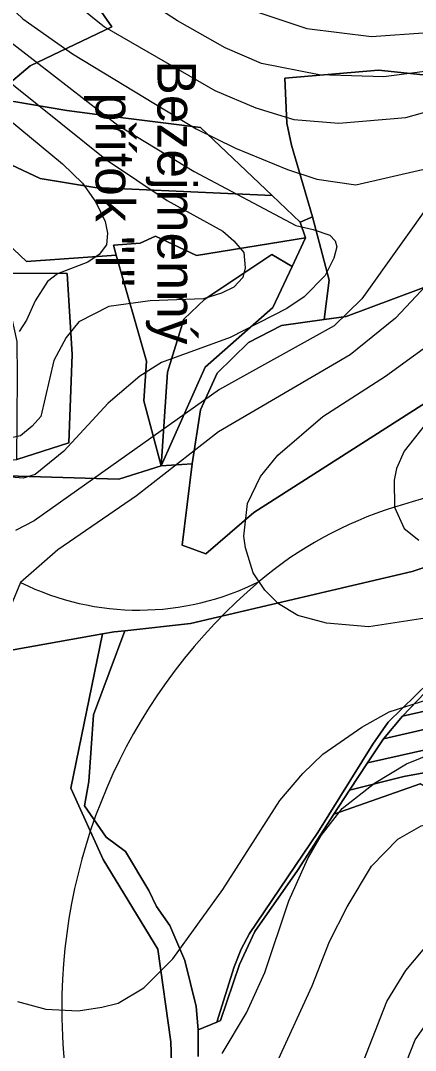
# Model space of a CAD drawing. Extents: x -510989 to -501240, y -1184665 to -1176089.
# Drawn here: x -509320 to -509116, y -1178195 to -1177662 of the extents above; entities that cross this region are included whole.
import ezdxf

# ---------------------------------------------------------------- set-up
doc = ezdxf.new("R2010")
doc.units = 0
for name, color, linetype in [('lesni_pozemek', 7, 'Continuous'), ('NAVRH_rozvodnice', 7, 'Continuous'), ('ostatni_plocha_x_neplodna_puda', 7, 'Continuous'), ('ostatni_plocha_x_ostatni_komunikace', 7, 'Continuous'), ('vrstevnice_01', 7, 'Continuous'), ('vrstevnice_02', 7, 'Continuous')]:
    doc.layers.add(name, color=color, linetype=linetype)

msp = doc.modelspace()

# ---------------------------------------------------------------- linework, layer by layer
at = {"layer": 'lesni_pozemek'}
for points in [[(-509085.03, -1177368.79), (-509065.44, -1177400.5), (-509043.97, -1177428.04), (-509029.15, -1177459.34), (-509002.5, -1177511.22), (-508986.2, -1177557.99), (-508973.14, -1177572.9), (-508970.58, -1177613.22), (-508939.21, -1177678.9), (-508933.1, -1177731.98), (-508935.17, -1177754.12), (-508975.79, -1177829.02), (-509003.54, -1177859.28), (-509030.8, -1177879.01), (-509052.19, -1177899.03), (-509065.4, -1177929.91), (-509117.63, -1177947.35), (-509232.41, -1177974.31), (-509266.31, -1177977.97), (-509271.8, -1177978.56), (-509277.91, -1177979.64), (-509352.23, -1177992.82)], [(-509336.68, -1177703.21), (-509315.44, -1177685.24), (-509273.09, -1177665), (-509307.58, -1177615.25), (-509343.27, -1177596.17)], [(-509087.17, -1177692.47), (-509134.99, -1177687.6), (-509183.61, -1177691.74), (-509182.52, -1177714.98), (-509180.02, -1177726.39), (-509169.13, -1177763.48), (-509175.54, -1177766.22), (-509190.09, -1177752.44), (-509227.24, -1177717.25), (-509274.16, -1177711.28), (-509296.4, -1177708.45), (-509323.78, -1177703.76)], [(-509368.09, -1177896.51), (-509269.43, -1177899.49), (-509247.48, -1177892.47), (-509231.55, -1177891.53), (-509236.62, -1177933.69), (-509224.49, -1177938.17), (-509199.53, -1177916.69), (-509081.59, -1177841.26)], [(-509108.87, -1178004.57), (-509130.03, -1178025.37), (-509138.01, -1178036.8), (-509166.53, -1178082.57), (-509201.85, -1178134.9), (-509206.14, -1178143.04), (-509209.83, -1178152.13), (-509218.74, -1178180.77), (-509228.34, -1178184.75), (-509229.5, -1178172.68), (-509235.34, -1178148.89), (-509243.12, -1178130.65), (-509249.93, -1178120.86), (-509253.91, -1178112.63), (-509265.95, -1178092.36), (-509276, -1178084.93), (-509287.22, -1178068.71), (-509285.03, -1178056.06), (-509282.64, -1178021.51), (-509266.31, -1177977.97), (-509232.41, -1177974.31), (-509117.63, -1177947.35), (-509065.4, -1177929.91)], [(-509352.23, -1177992.82), (-509277.91, -1177979.64), (-509294.38, -1178059.57), (-509277.56, -1178096.58), (-509249.2, -1178142.97), (-509242.63, -1178191.05), (-509242.06, -1178207.34), (-509242.58, -1178216.16), (-509283.99, -1178235.74), (-509461.65, -1178305.88)], [(-509228.36, -1178198.52), (-509228.34, -1178184.75), (-509218.74, -1178180.77), (-509216.79, -1178179.96), (-509206.96, -1178150.95), (-509199.03, -1178133.87), (-509176.92, -1178102.18), (-509158.14, -1178073.02), (-509113.54, -1178057.24)]]:
    msp.add_lwpolyline(points, dxfattribs=at)
for points in [[(-509397.8, -1177612.27), (-509343.27, -1177596.17), (-509307.58, -1177615.25), (-509273.09, -1177665), (-509315.44, -1177685.24), (-509336.68, -1177703.21), (-509377.83, -1177696.33), (-509381.06, -1177712.35), (-509395.4, -1177703.59), (-509428.68, -1177701.8), (-509460.46, -1177711.83), (-509462.62, -1177705), (-509463.07, -1177685.78), (-509473.73, -1177649.02), (-509449.55, -1177637.32)], [(-509183.61, -1177691.74), (-509134.99, -1177687.6), (-509087.17, -1177692.47), (-509070.88, -1177697.22), (-509043.74, -1177717.55), (-509018.6, -1177762.06), (-509088.47, -1177791.42), (-509151.8, -1177815.23), (-509163.19, -1177816.64), (-509160.59, -1177796.3), (-509169.13, -1177763.48), (-509180.02, -1177726.39), (-509182.52, -1177714.98)], [(-509336.68, -1177703.21), (-509323.78, -1177703.76), (-509296.4, -1177708.45), (-509274.16, -1177711.28), (-509227.24, -1177717.25), (-509190.09, -1177752.44), (-509281.88, -1177748.35), (-509310.14, -1177743.6), (-509369.65, -1177715.71), (-509371.53, -1177713.69), (-509381.06, -1177712.35), (-509377.83, -1177696.33)], [(-509395.4, -1177703.59), (-509381.06, -1177712.35), (-509371.53, -1177713.69), (-509369.65, -1177715.71), (-509346.15, -1177740.87), (-509334.77, -1177760.26), (-509334.42, -1177770.52), (-509317.21, -1177786.73), (-509270.78, -1177783.38), (-509255.22, -1177838.34), (-509256.51, -1177858.83), (-509247.48, -1177892.47), (-509269.43, -1177899.49), (-509368.09, -1177896.51), (-509389.83, -1177840.04), (-509406.67, -1177783.18), (-509415.55, -1177773.21), (-509424.26, -1177763.43), (-509459.96, -1177714.28), (-509460.46, -1177711.83), (-509428.68, -1177701.8)], [(-509369.65, -1177715.71), (-509310.14, -1177743.6), (-509281.88, -1177748.35), (-509190.09, -1177752.44), (-509175.54, -1177766.22), (-509172.83, -1177774.43), (-509229.18, -1177783.49), (-509250.51, -1177773.62), (-509258.36, -1177777.12), (-509272.24, -1177778.21), (-509270.78, -1177783.38), (-509317.21, -1177786.73), (-509334.42, -1177770.52), (-509334.77, -1177760.26), (-509346.15, -1177740.87)], [(-509175.54, -1177766.22), (-509169.13, -1177763.48), (-509160.59, -1177796.3), (-509163.19, -1177816.64), (-509185.34, -1177819.89), (-509202.38, -1177828.64), (-509218.48, -1177844.48), (-509227.2, -1177863.48), (-509231.55, -1177891.53), (-509247.48, -1177892.47), (-509224.81, -1177841.41), (-509189.71, -1177810.48), (-509179.79, -1177789.28), (-509172.83, -1177774.43)], [(-509018.6, -1177762.06), (-509028.86, -1177801.63), (-509036.26, -1177817.95), (-509081.59, -1177841.26), (-509199.53, -1177916.69), (-509224.49, -1177938.17), (-509236.62, -1177933.69), (-509231.55, -1177891.53), (-509227.2, -1177863.48), (-509218.48, -1177844.48), (-509202.38, -1177828.64), (-509185.34, -1177819.89), (-509163.19, -1177816.64), (-509151.8, -1177815.23), (-509088.47, -1177791.42)], [(-509250.51, -1177773.62), (-509229.18, -1177783.49), (-509172.83, -1177774.43), (-509179.79, -1177789.28), (-509190.31, -1177783.11), (-509224.99, -1177806.15), (-509235.83, -1177816.55), (-509244.28, -1177844), (-509247.48, -1177892.47), (-509256.51, -1177858.83), (-509255.22, -1177838.34), (-509270.78, -1177783.38), (-509272.24, -1177778.21), (-509258.36, -1177777.12)], [(-509179.79, -1177789.28), (-509189.71, -1177810.48), (-509224.81, -1177841.41), (-509247.48, -1177892.47), (-509244.28, -1177844), (-509235.83, -1177816.55), (-509224.99, -1177806.15), (-509190.31, -1177783.11)], [(-509327.62, -1177792.7), (-509336.62, -1177788.57), (-509360.44, -1177796.53), (-509350.85, -1177849.9), (-509347.11, -1177891.43), (-509322.25, -1177889.19), (-509295.27, -1177880.67), (-509293.63, -1177834.89), (-509296.2, -1177792.82)], [(-509327.62, -1177792.7), (-509296.2, -1177792.82), (-509293.63, -1177834.89), (-509295.27, -1177880.67), (-509322.25, -1177889.19), (-509321.93, -1177846.43), (-509322.12, -1177828.12), (-509325.56, -1177812.47), (-509336.62, -1177788.57)], [(-508804.15, -1177914.52), (-508803.74, -1177917.73), (-508804.17, -1177921.18), (-508877.09, -1177946.41), (-508944.29, -1177967.4), (-508996.73, -1177983.78), (-509067.03, -1178009.67), (-509122.64, -1178022.27), (-509111.08, -1178010.09), (-509074.82, -1178004.67), (-508959.16, -1177964.08), (-508875.38, -1177939.19)], [(-508804.17, -1177921.18), (-508804.25, -1177921.87), (-508805.25, -1177930.11), (-508805.26, -1177930.19), (-508829.2, -1177938.88), (-508873.52, -1177954.94), (-508953.47, -1177979.96), (-508997.15, -1177993.63), (-509067.19, -1178019.01), (-509132.5, -1178033.97), (-509122.64, -1178022.27), (-509067.03, -1178009.67), (-508996.73, -1177983.78), (-508944.29, -1177967.4), (-508877.09, -1177946.41)], [(-508805.26, -1177930.19), (-508806.39, -1177939.45), (-508806.53, -1177940.6), (-508874.28, -1177963.93), (-508947.4, -1177987.17), (-509067.75, -1178029.97), (-509140.79, -1178046.49), (-509132.5, -1178033.97), (-509067.19, -1178019.01), (-508997.15, -1177993.63), (-508953.47, -1177979.96), (-508873.52, -1177954.94), (-508829.2, -1177938.88)], [(-508806.53, -1177940.6), (-508810.19, -1177949.32), (-508810.39, -1177952.5), (-508875.87, -1177977.59), (-508905.22, -1177985.17), (-508948.08, -1177999.95), (-508972.48, -1178008.36), (-509011.93, -1178021.39), (-509049.63, -1178034.31), (-509091.67, -1178048.05), (-509121.92, -1178053.59), (-509150.14, -1178060.6), (-509140.79, -1178046.49), (-509067.75, -1178029.97), (-508947.4, -1177987.17), (-508874.28, -1177963.93)], [(-508810.39, -1177952.5), (-508811, -1177962.29), (-508871.29, -1177987.63), (-508957.53, -1178018.19), (-509020.48, -1178039.36), (-509063.78, -1178053.18), (-509104.98, -1178061.47), (-509106.84, -1178061.13), (-509113.54, -1178057.24), (-509158.14, -1178073.02), (-509150.14, -1178060.6), (-509121.92, -1178053.59), (-509091.67, -1178048.05), (-509049.63, -1178034.31), (-509011.93, -1178021.39), (-508972.48, -1178008.36), (-508948.08, -1177999.95), (-508905.22, -1177985.17), (-508875.87, -1177977.59)]]:
    msp.add_lwpolyline(points, close=True, dxfattribs=at)
at = {"layer": 'NAVRH_rozvodnice'}
for centre, radius, start, end in [((-508728.02, -1179193.51), 1340.22, 100.67769, 107.31083), ((-509067.08, -1178105.65), 200.74, 107.3108, 130.2783), ((-509259.09, -1177829.08), 138.22, 243.7065, 296.7576), ((-509010.14, -1178172.85), 288.82, 130.2783, 180.3281), ((-508957.28, -1178172.54), 341.68, 180.3281, 192.2433)]:
    msp.add_arc(centre, radius, start, end, dxfattribs=at)
at = {"layer": 'ostatni_plocha_x_neplodna_puda'}
msp.add_lwpolyline([(-509242.06, -1178207.34), (-509242.63, -1178191.05), (-509249.2, -1178142.97), (-509277.56, -1178096.58), (-509294.38, -1178059.57), (-509277.91, -1177979.64), (-509271.8, -1177978.56), (-509266.31, -1177977.97), (-509282.64, -1178021.51), (-509285.03, -1178056.06), (-509287.22, -1178068.71), (-509276, -1178084.93), (-509265.95, -1178092.36), (-509253.91, -1178112.63), (-509249.93, -1178120.86), (-509243.12, -1178130.65), (-509235.34, -1178148.89), (-509229.5, -1178172.68), (-509228.34, -1178184.75), (-509228.36, -1178198.52)], dxfattribs=at)
at = {"layer": 'ostatni_plocha_x_ostatni_komunikace'}
msp.add_lwpolyline([(-509111.08, -1178010.09), (-509122.64, -1178022.27), (-509132.5, -1178033.97), (-509140.79, -1178046.49), (-509150.14, -1178060.6), (-509158.14, -1178073.02), (-509176.92, -1178102.18), (-509199.03, -1178133.87), (-509206.96, -1178150.95), (-509216.79, -1178179.96), (-509218.74, -1178180.77), (-509209.83, -1178152.13), (-509206.14, -1178143.04), (-509201.85, -1178134.9), (-509166.53, -1178082.57), (-509138.01, -1178036.8), (-509130.03, -1178025.37), (-509108.87, -1178004.57)], dxfattribs=at)
at = {"layer": 'vrstevnice_01'}
for points in [[(-509403.19, -1177581), (-509319.19, -1177661), (-509293.41, -1177679), (-509229.5, -1177718), (-509209.09, -1177728), (-509182.09, -1177739), (-509167, -1177744), (-509146.81, -1177747), (-509112.31, -1177739), (-509107.31, -1177740), (-509105.5, -1177742), (-509104.59, -1177748), (-509105.81, -1177753), (-509143.59, -1177806), (-509158, -1177820), (-509217.31, -1177853), (-509313.31, -1177921), (-509323, -1177926)], [(-509086.09, -1177685), (-509132.31, -1177691), (-509165.69, -1177690), (-509195.69, -1177684), (-509214.5, -1177676), (-509239.09, -1177662), (-509257.19, -1177650)], [(-509347, -1177677), (-509275.91, -1177734), (-509244.5, -1177755), (-509215.69, -1177771), (-509210, -1177776), (-509204.69, -1177782), (-509204.09, -1177790), (-509205.19, -1177795), (-509209.91, -1177800), (-509216.31, -1177803), (-509225.69, -1177806), (-509253.19, -1177807), (-509274.69, -1177810), (-509290.09, -1177818), (-509296.81, -1177826), (-509303.09, -1177838), (-509309.81, -1177867), (-509314.31, -1177872), (-509320.31, -1177877), (-509329.81, -1177879)], [(-509193.81, -1177957), (-509199.91, -1177948), (-509203.91, -1177935), (-509204.69, -1177929), (-509202.91, -1177912), (-509196.09, -1177898), (-509187.09, -1177887), (-509163.81, -1177867), (-509131.41, -1177846), (-509073.5, -1177804)], [(-509088.41, -1177968), (-509140, -1177976), (-509162, -1177974), (-509176.81, -1177970), (-509186.81, -1177964), (-509193.81, -1177957)], [(-509216, -1178197), (-509203.31, -1178176), (-509193.91, -1178155), (-509181.5, -1178118), (-509171.59, -1178096), (-509164.81, -1178084), (-509153.81, -1178070), (-509137.19, -1178057), (-509120.5, -1178047), (-509106, -1178041)], [(-509147.09, -1178212), (-509130.81, -1178170), (-509120.81, -1178154), (-509107.41, -1178138), (-509096.91, -1178128), (-509080.19, -1178120), (-509066.09, -1178118), (-509046.81, -1178121), (-509002.59, -1178140), (-508985.19, -1178150), (-508970.81, -1178160), (-508957.31, -1178172), (-508930.41, -1178201)]]:
    msp.add_lwpolyline(points, dxfattribs=at)
at = {"layer": 'vrstevnice_02'}
for points in [[(-509343.81, -1177601), (-509314, -1177635), (-509276.81, -1177665), (-509219.69, -1177698), (-509198.59, -1177707), (-509178.91, -1177713), (-509155.5, -1177715), (-509120.81, -1177712), (-509106.81, -1177708), (-509086.91, -1177708), (-509075, -1177711), (-509069.19, -1177714), (-509064.31, -1177719), (-509061.41, -1177731), (-509064.09, -1177743), (-509072.91, -1177757), (-509094.31, -1177782), (-509126.31, -1177816), (-509149.69, -1177835), (-509217.81, -1177875), (-509260.31, -1177908), (-509301, -1177936), (-509320.31, -1177953), (-509325.31, -1177965)], [(-509199, -1177657), (-509172.19, -1177666), (-509138.69, -1177670), (-509109.59, -1177668), (-509059.59, -1177661)], [(-509329.09, -1177670), (-509269.91, -1177716), (-509230.5, -1177740), (-509177.91, -1177768), (-509168.91, -1177770), (-509160.31, -1177773), (-509157.5, -1177776), (-509156.69, -1177779), (-509158.19, -1177785), (-509162.59, -1177794), (-509173.5, -1177805), (-509182.5, -1177811), (-509211.81, -1177826), (-509247.41, -1177839), (-509258.59, -1177846), (-509274.91, -1177860), (-509297.91, -1177885), (-509312.81, -1177897), (-509319, -1177899), (-509329.41, -1177898)], [(-509370, -1177677), (-509298.59, -1177736), (-509288.19, -1177746), (-509281.31, -1177756), (-509276.5, -1177766), (-509275.41, -1177772), (-509275.91, -1177778), (-509279.69, -1177783), (-509285.5, -1177787), (-509301.19, -1177793), (-509306.41, -1177797), (-509312.81, -1177807), (-509317.19, -1177817), (-509321, -1177823)], [(-509110.69, -1177871), (-509121.69, -1177885), (-509125.69, -1177894), (-509126.91, -1177900), (-509126.81, -1177914), (-509121.69, -1177925), (-509114.19, -1177931)], [(-509322, -1178170), (-509307.31, -1178174), (-509290.59, -1178175), (-509278.19, -1178173), (-509269.81, -1178171), (-509256.59, -1178163), (-509241.59, -1178148), (-509215.59, -1178112), (-509186.19, -1178066), (-509174.19, -1178052), (-509163.81, -1178042), (-509143.59, -1178028), (-509129.5, -1178020), (-509089, -1178007)], [(-509186.81, -1178200), (-509169.41, -1178162), (-509160.41, -1178139), (-509151.31, -1178121), (-509138.69, -1178100), (-509125.09, -1178086), (-509112.91, -1178079), (-509100.5, -1178076), (-509079.5, -1178077), (-509062.5, -1178080), (-509007.81, -1178103), (-508980, -1178116), (-508958.09, -1178132), (-508895.59, -1178190), (-508870.31, -1178210)], [(-509136.91, -1178243), (-509116, -1178190), (-509102.09, -1178170), (-509091, -1178156), (-509072.81, -1178145), (-509055.91, -1178143), (-509045.41, -1178145), (-509019, -1178157), (-509000.41, -1178168), (-508981.81, -1178183), (-508956.5, -1178215)]]:
    msp.add_lwpolyline(points, dxfattribs=at)

# ---------------------------------------------------------------- texts
at = {"layer": 'NAVRH_rozvodnice'}
for s, p in [('Bezejmenný', (-509249.48, -1177682.48)), ('přítok "I"', (-509281.48, -1177699.12))]:
    msp.add_text(s, height=20, rotation=270, dxfattribs=at).set_placement(p)

doc.saveas('drawing.dxf')
